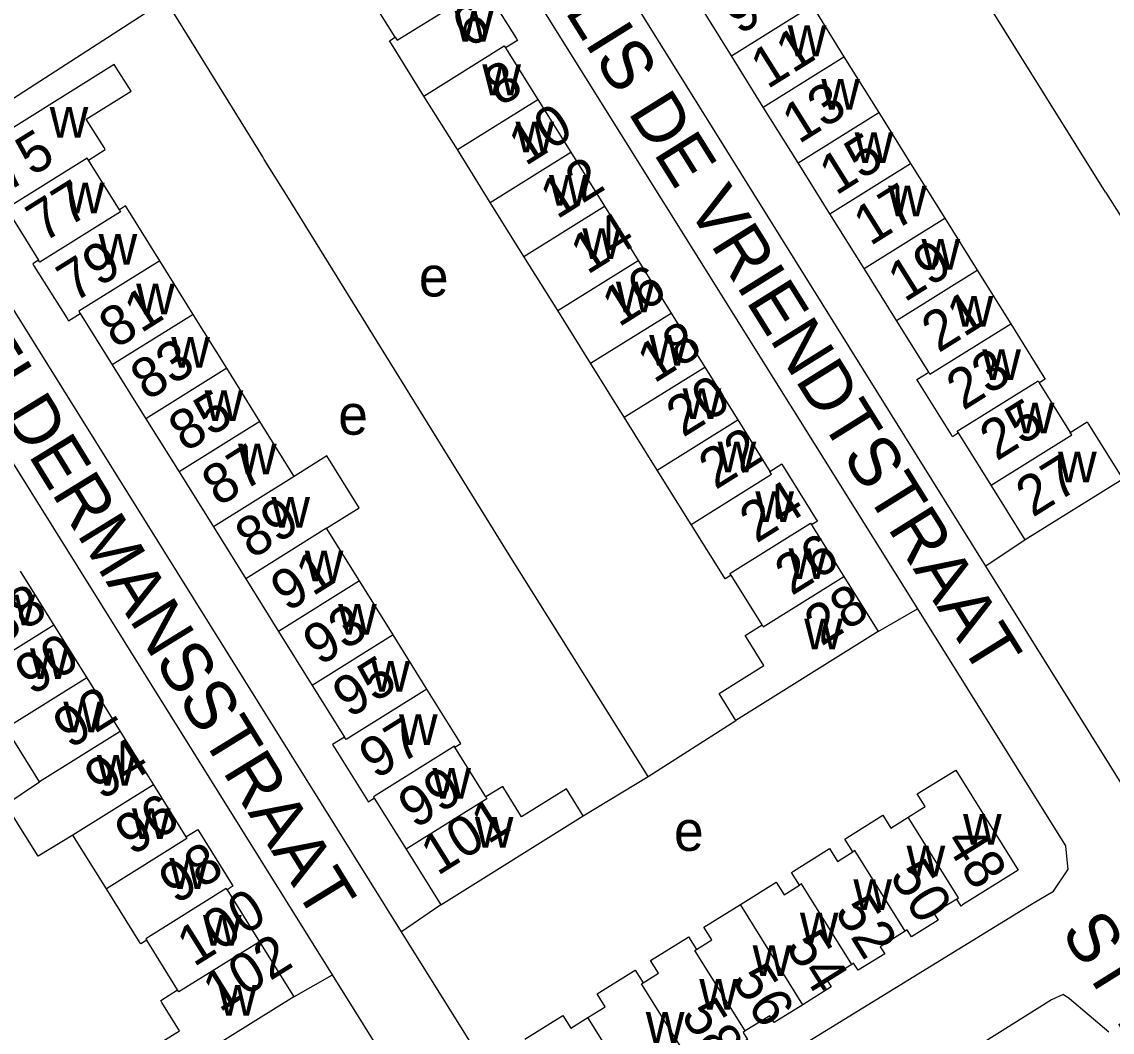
# Model space of a CAD drawing. Extents: x 159294 to 161936, y 384538 to 386517.
# Drawn here: x 159917.3 to 160026.4, y 385577.7 to 385678.8 of the extents above; entities that cross this region are included whole.
import ezdxf

# ---------------------------------------------------------------- set-up
doc = ezdxf.new("R2010")
doc.units = 0
for name, color, linetype in [('BLT_Basislijn', 7, 'Continuous'), ('BLT_Bebouwing', 7, 'Continuous'), ('BLT_Centroide', 7, 'Continuous'), ('BLT_Huisnummer', 7, 'Continuous'), ('BLT_Huisnummer_ tussenligend', 7, 'Continuous'), ('BLT_Onderverdeling_panden', 7, 'Continuous'), ('BLT_Straatnaam', 7, 'Continuous')]:
    doc.layers.add(name, color=color, linetype=linetype)

msp = doc.modelspace()

# ---------------------------------------------------------------- linework, layer by layer
at = {"layer": 'BLT_Basislijn'}
for p, q in [((160013.74, 385624.32), (159962.87, 385705.9)), ((159958.2, 385698), (160006.89, 385620.04)), ((159931.68, 385680.93), (159907.01, 385665.05)), ((159941.36, 385665.26), (159931.68, 385680.93)), ((160025.71, 385661.75), (160013.8, 385680.8)), ((160025.71, 385661.75), (160038.85, 385640.8)), ((160017.67, 385626.94), (160013.74, 385624.32)), ((159979.95, 385603.27), (159966.02, 385625.46)), ((160002.97, 385617.77), (160006.89, 385620.04)), ((159973.44, 385599.33), (159979.95, 385603.27)), ((159959.2, 385590.43), (159955.26, 385587.74)), ((159944.46, 385581.24), (159948.36, 385583.42))]:
    msp.add_line(p, q, dxfattribs=at)
for points in [[(159948.36, 385583.42), (159885.72, 385683.74)], [(159955.26, 385587.74), (159907.01, 385665.05)], [(159943.93, 385661.14), (159941.52, 385665), (159941.36, 385665.26)], [(159966.02, 385625.46), (159944.2, 385660.71), (159943.93, 385661.14)], [(160030.96, 385599.26), (160028.44, 385600.75), (160013.74, 385624.32)], [(160006.89, 385620.04), (160021.69, 385596.34), (160021.95, 385593.92)], [(159979.95, 385603.27), (159988.72, 385608.88)], [(159972.26, 385562.75), (159974.07, 385563.31), (160018.29, 385590.48), (160020.51, 385591.79), (160021.95, 385593.92)], [(159972.26, 385562.75), (159969.96, 385564.19), (159955.26, 385587.74)], [(159963.45, 385557.22), (159963.54, 385559.12), (159948.36, 385583.42)], [(160026.04, 385577.68), (160022.11, 385581.04), (160021.47, 385581.47), (160020.3, 385580.94), (159937.59, 385528.99), (159937.39, 385528.87)]]:
    msp.add_lwpolyline(points, dxfattribs=at)
at = {"layer": 'BLT_Bebouwing'}
for points in [[(159954.63, 385677.25), (159951.52, 385682.22)], [(159963.47, 385682.33), (159966.74, 385677.13)], [(159988.27, 385675.36), (159984.79, 385680.95)], [(159996.34, 385680.4), (159999.53, 385675.29)], [(159954.24, 385676.56), (159954.04, 385676.88), (159954.63, 385677.25)], [(159966.74, 385677.13), (159966.87, 385676.92), (159965.67, 385676.17)], [(159957.49, 385671.35), (159954.24, 385676.56)], [(159965.67, 385676.17), (159968.89, 385671.02)], [(159991.46, 385670.25), (159988.27, 385675.36)], [(159999.53, 385675.29), (160003.02, 385669.7)], [(159925.48, 385666.19), (159923.7, 385669.03), (159928.19, 385671.83), (159926.51, 385674.52), (159912.27, 385665.63)], [(159960.84, 385665.99), (159957.49, 385671.35)], [(159968.89, 385671.02), (159972.18, 385665.74)], [(159994.95, 385664.67), (159991.46, 385670.25)], [(160003.02, 385669.7), (160006.19, 385664.62)], [(159923.92, 385664.95), (159925.6, 385666), (159925.48, 385666.19)], [(159964.13, 385660.71), (159960.84, 385665.99)], [(159972.18, 385665.74), (159975.55, 385660.34)], [(159927.02, 385659.98), (159923.92, 385664.95)], [(159998.12, 385659.58), (159994.95, 385664.67)], [(160006.19, 385664.62), (160009.62, 385659.13)], [(159967.5, 385655.31), (159964.13, 385660.71)], [(159915.71, 385660.1), (159918.93, 385654.94)], [(159927.75, 385660.16), (159927.62, 385660.36), (159927.02, 385659.98)], [(159931.05, 385654.86), (159927.75, 385660.16)], [(159975.55, 385660.34), (159978.94, 385654.91)], [(160001.54, 385654.1), (159998.12, 385659.58)], [(160009.62, 385659.13), (160012.87, 385653.92)], [(159970.89, 385649.89), (159967.5, 385655.31)], [(159918.93, 385654.94), (159918.34, 385654.57), (159918.47, 385654.37)], [(159918.47, 385654.37), (159921.78, 385649.08)], [(159934.4, 385649.5), (159931.05, 385654.86)], [(159978.94, 385654.91), (159982.23, 385649.64)], [(160004.79, 385648.89), (160001.54, 385654.1)], [(160012.87, 385653.92), (160016.22, 385648.56)], [(159974.18, 385644.62), (159970.89, 385649.89)], [(159921.78, 385649.08), (159921.91, 385648.85), (159923.1, 385649.59)], [(159923.1, 385649.59), (159926.31, 385644.45)], [(159937.76, 385644.11), (159934.4, 385649.5)], [(159982.23, 385649.64), (159985.6, 385644.24)], [(160008.02, 385643.72), (160004.79, 385648.89)], [(160016.22, 385648.56), (160019.54, 385643.23)], [(159926.31, 385644.45), (159929.67, 385639.07)], [(159977.55, 385639.22), (159974.18, 385644.62)], [(159985.6, 385644.24), (159988.9, 385638.96)], [(159941.08, 385638.8), (159937.76, 385644.11)], [(160006.96, 385642.78), (160006.83, 385642.98), (160008.02, 385643.72)], [(160019.54, 385643.23), (160019.67, 385643.03), (160019.07, 385642.66)], [(160010.28, 385637.45), (160006.96, 385642.78)], [(160019.07, 385642.66), (160022.17, 385637.68)], [(159929.67, 385639.07), (159932.99, 385633.75)], [(159944.51, 385633.3), (159941.08, 385638.8)], [(159980.85, 385633.93), (159977.55, 385639.22)], [(159988.9, 385638.96), (159992.11, 385633.8)], [(160022.17, 385637.68), (160023.87, 385638.74), (160024.01, 385638.51)], [(160024.01, 385638.51), (160027.43, 385633.03)], [(160010.99, 385637.64), (160010.39, 385637.27), (160010.28, 385637.45)], [(160014.25, 385632.42), (160010.99, 385637.64)], [(159947.75, 385628.11), (159951.03, 385630.16), (159947.79, 385635.35), (159944.51, 385633.3)], [(159992.11, 385633.8), (159993.31, 385634.55), (159993.49, 385634.26)], [(159932.99, 385633.75), (159936.42, 385628.25)], [(159984.24, 385628.48), (159980.85, 385633.93)], [(159993.49, 385634.26), (159996.76, 385628.99)], [(160017.67, 385626.94), (160014.25, 385632.42)], [(160027.43, 385633.03), (160017.67, 385626.94)], [(159996.76, 385628.99), (159996.87, 385628.82), (159996.27, 385628.45)], [(159936.42, 385628.25), (159939.66, 385623.06)], [(159951.04, 385622.84), (159947.75, 385628.11)], [(159987.53, 385623.22), (159984.24, 385628.48)], [(159996.27, 385628.45), (159999.52, 385623.27)], [(159917.08, 385623.81), (159920.45, 385618.4)], [(159939.66, 385623.06), (159942.94, 385617.79)], [(159954.42, 385617.43), (159951.04, 385622.84)], [(159988.23, 385623.42), (159987.64, 385623.05), (159987.53, 385623.22)], [(159991.34, 385618.45), (159988.23, 385623.42)], [(159999.52, 385623.27), (160002.97, 385617.77)], [(159920.45, 385618.4), (159923.75, 385613.13)], [(159989.77, 385617.18), (159989.64, 385617.39), (159991.34, 385618.45)], [(159942.94, 385617.79), (159946.32, 385612.37)], [(159957.79, 385612.01), (159954.42, 385617.43)], [(159988.72, 385608.88), (159987.03, 385611.57), (159991.52, 385614.38), (159989.77, 385617.18)], [(160002.97, 385617.77), (159988.72, 385608.88)], [(159923.75, 385613.13), (159927.09, 385607.77)], [(159946.32, 385612.37), (159949.54, 385607.21)], [(159961.13, 385606.67), (159957.79, 385612.01)], [(159919.02, 385602.74), (159915.68, 385608.09)], [(159927.09, 385607.77), (159930.42, 385602.43)], [(159949.54, 385607.21), (159948.36, 385606.46), (159948.51, 385606.22)], [(159948.51, 385606.22), (159951.85, 385600.87)], [(159960.6, 385606.21), (159961.19, 385606.57), (159961.13, 385606.67)], [(159963.69, 385601.22), (159960.6, 385606.21)], [(160005.94, 385599.19), (160007.66, 385600.27), (160006.87, 385601.54), (160010.71, 385603.92)], [(160010.71, 385603.92), (160016.97, 385593.89), (160011.4, 385590.44)], [(159922.36, 385597.4), (159918.88, 385595.29), (159915.64, 385600.48), (159919.02, 385602.74)], [(159930.42, 385602.43), (159933.66, 385597.24)], [(159965.5, 385602.11), (159965.39, 385602.28), (159963.69, 385601.22)], [(159973.44, 385599.33), (159971.76, 385602.04), (159967.27, 385599.25), (159965.5, 385602.11)], [(159951.85, 385600.87), (159951.93, 385600.74), (159952.52, 385601.11)], [(159952.52, 385601.11), (159955.71, 385596)], [(159959.2, 385590.43), (159973.44, 385599.33)], [(159999.83, 385597.14), (160003.42, 385599.39), (160004.21, 385598.11), (160005.94, 385599.19)], [(159925.72, 385592.02), (159922.36, 385597.4)], [(159933.66, 385597.24), (159934.86, 385597.98), (159934.97, 385597.79)], [(159934.97, 385597.79), (159938.32, 385592.44)], [(160000.41, 385595.74), (159999.62, 385597.01), (159999.83, 385597.14)], [(159955.71, 385596), (159959.2, 385590.43)], [(159994.49, 385593.8), (159998.08, 385596.05), (159998.88, 385594.78), (160000.41, 385595.74)], [(159995.07, 385592.4), (159994.28, 385593.67), (159994.49, 385593.8)], [(159929.07, 385586.66), (159925.72, 385592.02)], [(159938.32, 385592.44), (159938.39, 385592.32), (159937.79, 385591.94)], [(159937.79, 385591.94), (159941.04, 385586.74)], [(159989.16, 385590.47), (159992.74, 385592.71), (159993.54, 385591.44), (159995.07, 385592.4)], [(160010.81, 385591.01), (160008.51, 385589.58), (160008.95, 385588.88), (160006.29, 385587.22), (160005.85, 385587.92), (160005.65, 385587.8)], [(160011.4, 385590.44), (160011.25, 385590.31), (160010.81, 385591.01)], [(159984.78, 385585.96), (159986.31, 385586.92), (159985.51, 385588.19), (159989.16, 385590.47)], [(160005.65, 385587.8), (160003.17, 385586.24), (160003.61, 385585.54), (160000.94, 385583.88), (160000.5, 385584.58), (160000.32, 385584.47)], [(159929.75, 385586.89), (159929.16, 385586.52), (159929.07, 385586.66)], [(159932.85, 385581.91), (159929.75, 385586.89)], [(159941.04, 385586.74), (159944.46, 385581.24)], [(159979.44, 385582.62), (159980.97, 385583.58), (159980.18, 385584.85), (159983.83, 385587.14)], [(159983.83, 385587.14), (159983.98, 385587.23), (159984.78, 385585.96)], [(160000.32, 385584.47), (159997.83, 385582.91), (159998.26, 385582.21), (159995.42, 385580.43)], [(159973.91, 385579.17), (159975.63, 385580.24), (159974.83, 385581.51), (159978.47, 385583.79)], [(159978.47, 385583.79), (159978.64, 385583.89), (159979.44, 385582.62)], [(159944.46, 385581.24), (159930.24, 385572.36)], [(159931.28, 385580.65), (159931.16, 385580.86), (159932.85, 385581.91)], [(159930.24, 385572.36), (159928.56, 385575.05), (159933.04, 385577.83), (159931.28, 385580.65)], [(159995.42, 385580.43), (159992.55, 385578.64), (159992.11, 385579.34), (159989.65, 385577.81)], [(159967.59, 385576.98), (159971.39, 385579.36), (159972.19, 385578.09), (159973.91, 385579.17)], [(159989.65, 385577.81), (159989.43, 385577.67), (159989.87, 385576.97), (159987.21, 385575.31), (159986.77, 385576.01), (159984.29, 385574.46)]]:
    msp.add_lwpolyline(points, dxfattribs=at)
at = {"layer": 'BLT_Onderverdeling_panden'}
for points in [[(159954.63, 385677.25), (159954.83, 385676.93), (159962.88, 385681.96), (159962.69, 385682.25)], [(159988.27, 385675.36), (159996.34, 385680.4)], [(159957.49, 385671.35), (159965.54, 385676.38), (159965.67, 385676.17)], [(159991.46, 385670.25), (159999.53, 385675.29)], [(159960.84, 385665.99), (159968.89, 385671.02)], [(159994.95, 385664.67), (160003.02, 385669.7)], [(159923.92, 385664.95), (159923.8, 385665.14), (159915.71, 385660.1)], [(159964.13, 385660.71), (159972.18, 385665.74)], [(159998.12, 385659.58), (160006.19, 385664.62)], [(159927.02, 385659.98), (159927.14, 385659.78), (159919.06, 385654.74), (159918.93, 385654.94)], [(159967.5, 385655.31), (159975.55, 385660.34)], [(160001.54, 385654.1), (160009.62, 385659.13)], [(159931.05, 385654.86), (159922.96, 385649.82), (159923.1, 385649.59)], [(159970.89, 385649.89), (159978.94, 385654.91)], [(160004.79, 385648.89), (160012.87, 385653.92)], [(159934.4, 385649.5), (159926.31, 385644.45)], [(159974.18, 385644.62), (159982.23, 385649.64)], [(160008.02, 385643.72), (160008.14, 385643.52), (160016.22, 385648.56)], [(159977.55, 385639.22), (159985.6, 385644.24)], [(159937.76, 385644.11), (159929.67, 385639.07)], [(160010.99, 385637.64), (160010.87, 385637.82), (160018.95, 385642.86), (160019.07, 385642.66)], [(159941.08, 385638.8), (159932.99, 385633.75)], [(159980.85, 385633.93), (159988.9, 385638.96)], [(160014.25, 385632.42), (160022.32, 385637.46), (160022.17, 385637.68)], [(159984.24, 385628.48), (159992.29, 385633.51), (159992.11, 385633.8)], [(159944.51, 385633.3), (159936.42, 385628.25)], [(159947.75, 385628.11), (159939.66, 385623.06)], [(159988.23, 385623.42), (159988.12, 385623.59), (159996.17, 385628.62), (159996.27, 385628.45)], [(159951.04, 385622.84), (159942.94, 385617.79)], [(159991.34, 385618.45), (159991.46, 385618.24), (159999.52, 385623.27)], [(159920.45, 385618.4), (159912.38, 385613.37)], [(159954.42, 385617.43), (159946.32, 385612.37)], [(159923.75, 385613.13), (159915.68, 385608.09)], [(159957.79, 385612.01), (159949.7, 385606.96), (159949.54, 385607.21)], [(159927.09, 385607.77), (159919.02, 385602.74)], [(159960.6, 385606.21), (159960.55, 385606.3), (159952.44, 385601.24), (159952.52, 385601.11)], [(159930.42, 385602.43), (159922.36, 385597.4)], [(159963.69, 385601.22), (159963.8, 385601.05), (159955.71, 385596)], [(160010.81, 385591.01), (160010.98, 385591.12), (160005.94, 385599.19)], [(159933.66, 385597.24), (159933.78, 385597.05), (159925.72, 385592.02)], [(160005.65, 385587.8), (160000.62, 385595.87), (160000.41, 385595.74)], [(159937.79, 385591.94), (159937.72, 385592.06), (159929.66, 385587.03), (159929.75, 385586.89)], [(160000.32, 385584.47), (159995.28, 385592.53), (159995.07, 385592.4)], [(159995.42, 385580.43), (159989.16, 385590.47)], [(159941.04, 385586.74), (159932.98, 385581.71), (159932.85, 385581.91)], [(159989.65, 385577.81), (159984.62, 385585.86), (159984.78, 385585.96)], [(159984.29, 385574.46), (159979.26, 385582.51), (159979.44, 385582.62)], [(159979.12, 385571.24), (159978.93, 385571.12), (159973.91, 385579.17)]]:
    msp.add_lwpolyline(points, dxfattribs=at)

# ---------------------------------------------------------------- texts
at = {"layer": 'BLT_Centroide'}
for s, p in [('w', (159960.58, 385676.78)), ('w', (159993.91, 385675.34)), ('w', (159963.34, 385671.44)), ('w', (159997.26, 385670)), ('w', (159920.04, 385667.19)), ('w', (159966.66, 385665.72)), ('w', (160000.6, 385664.66)), ('w', (159970.01, 385660.38)), ('w', (159921.67, 385659.62)), ('w', (160003.95, 385659.31)), ('w', (159924.94, 385654.47)), ('w', (159973.35, 385655.06)), ('w', (160007.29, 385653.97)), ('e', (159956.99, 385651.3)), ('w', (159928.7, 385649.5)), ('w', (159976.7, 385649.72)), ('w', (160010.61, 385648.28)), ('w', (159932.21, 385644.16)), ('w', (159980.04, 385644.38)), ('w', (160013.38, 385642.94)), ('w', (159983.38, 385639.03)), ('w', (159935.55, 385638.84)), ('e', (159948.92, 385637.47)), ('w', (160016.72, 385637.59)), ('w', (159986.88, 385633.69)), ('w', (159938.89, 385633.5)), ('w', (160020.96, 385632.69)), ('w', (159942.23, 385628.16)), ('w', (159990.66, 385628.72)), ('w', (159945.57, 385622.81)), ('w', (159993.99, 385623.03)), ('w', (159914.73, 385618.38)), ('w', (159948.91, 385617.47)), ('w', (159995.55, 385616)), ('w', (159918.07, 385613.03)), ('w', (159952.24, 385611.75)), ('w', (159921.41, 385607.69)), ('w', (159955, 385606.41)), ('w', (159924.76, 385602.34)), ('w', (159958.34, 385601.06)), ('w', (159928.27, 385597)), ('w', (160011.45, 385596.45)), ('w', (159962.59, 385596.16)), ('e', (159982.52, 385595.83)), ('w', (160005.8, 385593.27)), ('w', (159932.03, 385592.03)), ('w', (160000.47, 385589.92)), ('w', (159935.38, 385586.34)), ('w', (159995.12, 385586.59)), ('w', (159990.39, 385583.3)), ('w', (159936.92, 385579.34)), ('w', (159985.05, 385579.95)), ('w', (159979.7, 385576.62))]:
    msp.add_text(s, height=4, dxfattribs=at).set_placement(p)
at = {"layer": 'BLT_Huisnummer'}
for s, rotation, p in [('9', 32.031, (159989.06, 385677.4)), ('6', 32.03, (159961.98, 385676.05)), ('13', 32.031, (159995.01, 385666.5)), ('10', 32.03, (159967.64, 385664.29)), ('75', 32.0303, (159915.78, 385661.69)), ('17', 32.031, (160002.15, 385656.29)), ('14', 32.03, (159973.84, 385653.42)), ('79', 32.0303, (159922.45, 385650.62)), ('21', 32.031, (160008.98, 385645.6)), ('18', 32.03, (159980.52, 385642.55)), ('83', 32.0303, (159929.8, 385640.8)), ('22', 32.03, (159986.67, 385631.9)), ('87', 32.0303, (159936.95, 385630.21)), ('27', 32.031, (160018.41, 385629.14)), ('91', 32.0303, (159943.83, 385619.67)), ('88', 32.03, (159915, 385616.25)), ('28', 32.03, (159997.26, 385616.25)), ('95', 32.0303, (159950.03, 385609.04)), ('92', 32.03, (159922.07, 385605.96)), ('96', 32.03, (159928.26, 385595.27)), ('101', 32.0303, (159958.85, 385593.28)), ('48', 301.9832, (160009.51, 385596.75)), ('52', 301.9832, (159998.53, 385589.78)), ('102', 32.03, (159937.04, 385579.62)), ('56', 301.9832, (159988.23, 385582.93))]:
    msp.add_text(s, height=4, rotation=rotation, dxfattribs=at).set_placement(p)
at = {"layer": 'BLT_Huisnummer_ tussenligend'}
for s, rotation, p in [('11', 32.031, (159991.86, 385671.99)), ('8', 32.03, (159965.14, 385670.23)), ('15', 32.031, (159998.73, 385661.35)), ('12', 32.03, (159970.8, 385658.96)), ('77', 32.0303, (159919.39, 385656.63)), ('19', 32.031, (160005.59, 385650.66)), ('16', 32.03, (159976.99, 385648.17)), ('81', 32.0303, (159926.65, 385646)), ('23', 32.031, (160011.46, 385639.83)), ('20', 32.03, (159983.42, 385637.14)), ('85', 32.0303, (159933.62, 385635.65)), ('25', 32.031, (160014.8, 385634.77)), ('24', 32.03, (159990.76, 385626.55)), ('89', 32.0303, (159940.29, 385624.96)), ('26', 32.03, (159994.29, 385621.3)), ('93', 32.0303, (159947.07, 385614.28)), ('90', 32.03, (159918.25, 385611.3)), ('97', 32.0303, (159952.68, 385602.92)), ('94', 32.03, (159925.21, 385600.82)), ('99', 32.0303, (159956.6, 385597.97)), ('98', 32.03, (159932.66, 385590.41)), ('50', 301.9832, (160004.02, 385593.33)), ('100', 32.03, (159934.46, 385584.16)), ('54', 301.9832, (159993.62, 385586.27)), ('58', 301.9832, (159983.14, 385579.4))]:
    msp.add_text(s, height=4, rotation=rotation, dxfattribs=at).set_placement(p)
at = {"layer": 'BLT_Straatnaam'}
for s, height, rotation, p in [('HENDRIK DE KEYZERLAAN', 5, 302.0819, (160023.7, 385730.79)), ('CORNELIS DE VRIENDTSTRAAT', 5, 301.9963, (159958.75, 385700.3)), ('KELDERMANSSTRAAT', 5, 301.5742, (159908.69, 385650.31)), ('ST PHILOMENASTRAAT', 4.9999, 301.8898, (160021.18, 385587.76))]:
    msp.add_text(s, height=height, rotation=rotation, dxfattribs=at).set_placement(p)

doc.saveas('drawing.dxf')
